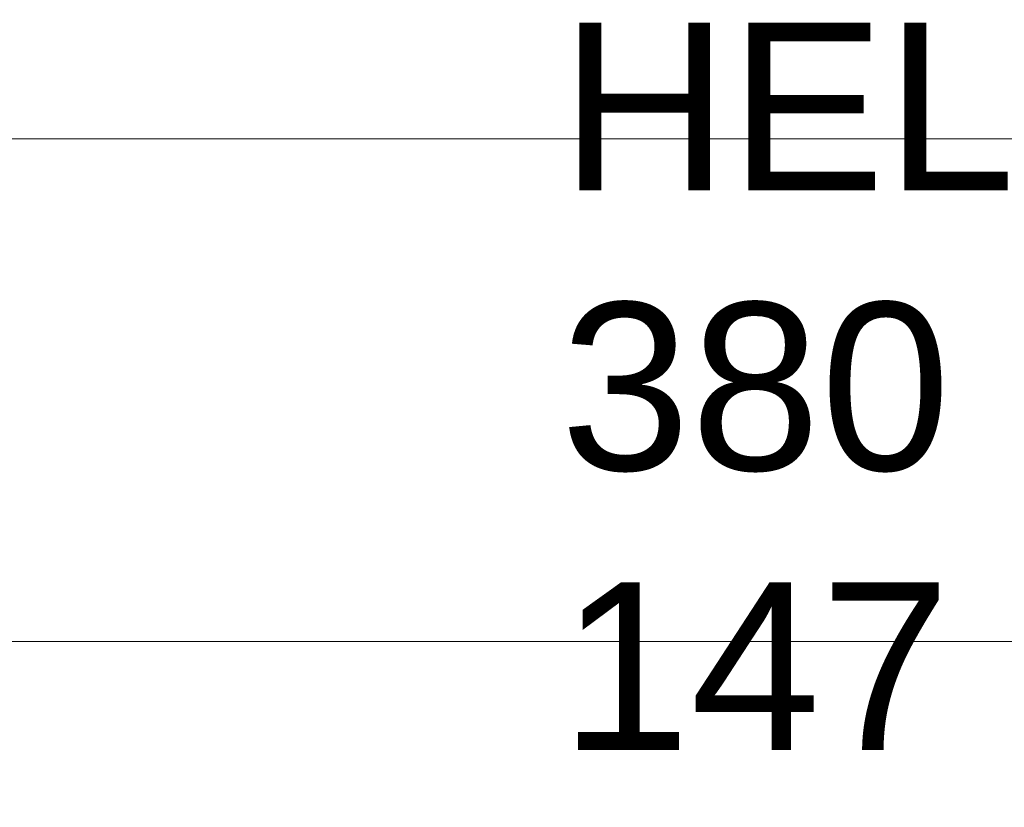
# Model space of a CAD drawing. Extents: x -350 to 540, y -53 to 541.
# Tile 169 of 569: x -142 to -130, y 102 to 111. Entities that reach past the tile are written whole.
import ezdxf

# ---------------------------------------------------------------- set-up
doc = ezdxf.new("R2010")
doc.units = 0
doc.layers.get('0').update_dxf_attribs({"lineweight": 35})
doc.layers.add('5_OG-SCHRAFF-FILL', color=7, linetype='Continuous', lineweight=25)
doc.layers.add('X_Text', color=2, linetype='Continuous', lineweight=35, true_color=0xffff00)
doc.styles.get("Standard").update_dxf_attribs({"font": 'arial.ttf'})

# ---------------------------------------------------------------- blocks, each defined once
blk = doc.blocks.new('Referenz-A06HSWJKNL', base_point=(-324.951, -4.103))
at = {"layer": '5_OG-SCHRAFF-FILL', "color": 0, "lineweight": 13}
for p, q in [((-230.844, 109.754), (-80.452, 109.754)), ((-230.844, 103.754), (-80.452, 103.754))]:
    blk.add_line(p, q, dxfattribs=at)

msp = doc.modelspace()

# ---------------------------------------------------------------- block references
at = {"color": 251, "lineweight": 25, "ltscale": 0.25, "true_color": 0x585858}
msp.add_blockref('Referenz-A06HSWJKNL', (-324.951, -4.103), dxfattribs=at)

# ---------------------------------------------------------------- texts
at = {"layer": 'X_Text', "color": 1, "ltscale": 0.35, "true_color": 0xff0000, "char_height": 2, "attachment_point": 1}
for s, insert in [('{\\fArial;HELIOS}', (-135.275, 111.14)), ('{\\fArial;380 m³/h}', (-135.275, 107.8)), ('{\\fArial;147 kg}', (-135.275, 104.46))]:
    msp.add_mtext(s, dxfattribs=dict(at, insert=insert))

doc.saveas('drawing.dxf')
